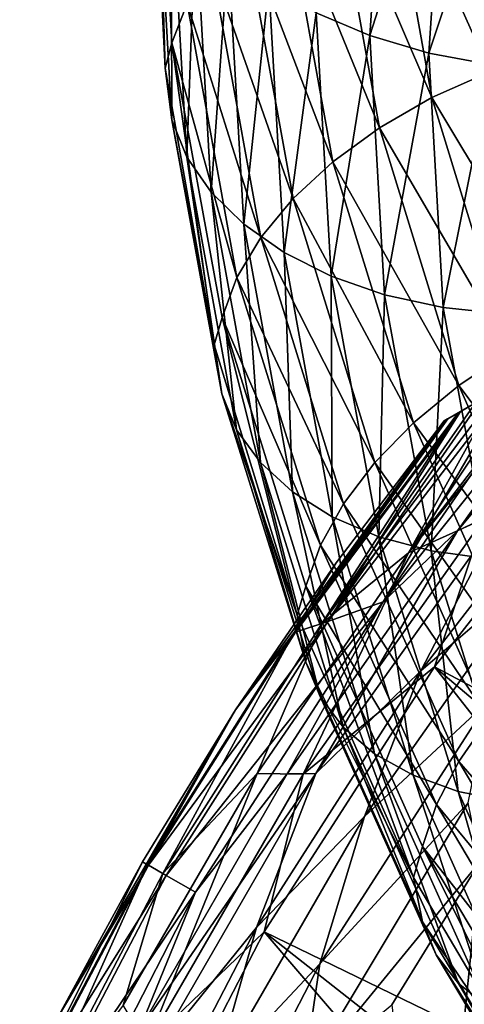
# Model space of a CAD drawing. Header units: metres. Extents: x -44 to 117, y -432 to 89.
# Tile 879 of 1056: x -19.82 to -17.04, y -56.89 to -50.73. Entities that reach past the tile are written whole.
import ezdxf

# ---------------------------------------------------------------- set-up
doc = ezdxf.new("R2010")
doc.units = ezdxf.units.M
doc.layers.add('solid_125568', color=7, linetype='CONTINUOUS')

msp = doc.modelspace()

# ---------------------------------------------------------------- linework, layer by layer
at = {"layer": 'solid_125568'}
for points in [[(-17.164658, -53.238659, 291.208344), (-3.335342, -45.254299, 291.208344), (-3.335342, -45.254299, 273.742645)], [(-17.164658, -53.238659, 291.208344), (-17.140903, -53.224945, 291.593842), (-3.335342, -45.254299, 291.208344)], [(-3.356981, -45.266792, 273.509155), (-17.164658, -53.238659, 273.742645), (-3.335342, -45.254299, 273.742645)], [(-17.164658, -53.238659, 291.208344), (-3.335342, -45.254299, 273.742645), (-17.164658, -53.238659, 273.742645)], [(-17.140903, -53.224945, 291.593842), (-3.359097, -45.268013, 291.593811), (-3.335342, -45.254299, 291.208344)], [(-3.356981, -45.266792, 273.509155), (-17.143019, -53.226166, 273.509155), (-17.164658, -53.238659, 273.742645)], [(-3.356981, -45.266792, 273.509155), (-3.423962, -45.305466, 273.273407), (-17.143019, -53.226166, 273.509155)], [(-3.423962, -45.305466, 273.273407), (-17.078506, -53.188919, 273.279877), (-17.143019, -53.226166, 273.509155)], [(-17.140903, -53.224945, 291.593842), (-17.062138, -53.17947, 291.980225), (-3.359097, -45.268013, 291.593811)], [(-3.423962, -45.305466, 273.273407), (-3.530864, -45.367184, 273.052368), (-17.078506, -53.188919, 273.279877)], [(-17.062138, -53.17947, 291.980225), (-3.437861, -45.313488, 291.980225), (-3.359097, -45.268013, 291.593811)], [(-17.062138, -53.17947, 291.980225), (-16.928358, -53.10223, 292.371338), (-3.437861, -45.313488, 291.980225)], [(-3.530864, -45.367184, 273.052368), (-16.969135, -53.125774, 273.052368), (-17.078506, -53.188919, 273.279877)], [(-18.967152, -49.129585, 881.92572), (-18.910151, -51.030174, 881.158081), (-18.998674, -49.27739, 882.256775)], [(-18.967152, -49.129585, 881.92572), (-18.868109, -50.870918, 880.838562), (-18.910151, -51.030174, 881.158081)], [(-18.773514, -50.624832, 880.579712), (-18.868109, -50.870918, 880.838562), (-18.967152, -49.129585, 881.92572)], [(-17.965099, -50.682014, 883.626282), (-17.629177, -50.825542, 883.780334), (-17.520819, -49.19902, 884.786133)], [(-17.520819, -49.19902, 884.786133), (-17.629177, -50.825542, 883.780334), (-17.154139, -49.337559, 884.87677)], [(-18.968029, -49.614532, 882.462891), (-18.998674, -49.27739, 882.256775), (-18.910151, -51.030174, 881.158081)], [(-17.629177, -50.825542, 883.780334), (-17.260191, -50.934357, 883.89624), (-17.154139, -49.337559, 884.87677)], [(-17.154139, -49.337559, 884.87677), (-17.260191, -50.934357, 883.89624), (-16.763353, -49.441959, 884.926208)], [(-16.77301, -49.35556, 879.469788), (-16.494411, -50.921616, 878.557251), (-17.164505, -49.455158, 879.520996)], [(-17.164505, -49.455158, 879.520996), (-16.879416, -51.051685, 878.580017), (-17.532028, -49.587742, 879.612854)], [(-17.260191, -50.934357, 883.89624), (-16.866966, -51.007446, 883.973206), (-16.763353, -49.441959, 884.926208)], [(-16.494411, -50.921616, 878.557251), (-16.879416, -51.051685, 878.580017), (-17.164505, -49.455158, 879.520996)], [(-18.968029, -49.614532, 882.462891), (-18.910151, -51.030174, 881.158081), (-18.868998, -51.35236, 881.369812)], [(-18.968029, -49.614532, 882.462891), (-18.868998, -51.35236, 881.369812), (-18.873774, -49.85743, 882.729614)], [(-17.532028, -49.587742, 879.612854), (-17.24085, -51.212536, 878.644592), (-17.866758, -49.751801, 879.744934)], [(-16.879416, -51.051685, 878.580017), (-17.24085, -51.212536, 878.644592), (-17.532028, -49.587742, 879.612854)], [(-17.866758, -49.751801, 879.744934), (-17.570042, -51.401939, 878.751282), (-18.163084, -49.94281, 879.912964)], [(-17.24085, -51.212536, 878.644592), (-17.570042, -51.401939, 878.751282), (-17.866758, -49.751801, 879.744934)], [(-18.873774, -49.85743, 882.729614), (-18.775249, -51.585892, 881.640198), (-18.721521, -50.090782, 882.984863)], [(-18.868998, -51.35236, 881.369812), (-18.775249, -51.585892, 881.640198), (-18.873774, -49.85743, 882.729614)], [(-18.163084, -49.94281, 879.912964), (-17.861464, -51.614979, 878.896118), (-18.416191, -50.155502, 880.111633)], [(-17.570042, -51.401939, 878.751282), (-17.861464, -51.614979, 878.896118), (-18.163084, -49.94281, 879.912964)], [(-18.775249, -51.585892, 881.640198), (-18.623798, -51.805389, 881.903381), (-18.721521, -50.090782, 882.984863)], [(-18.721521, -50.090782, 882.984863), (-18.623798, -51.805389, 881.903381), (-18.516102, -50.309433, 883.223022)], [(-18.416191, -50.155502, 880.111633), (-18.110386, -51.846054, 879.074341), (-18.621271, -50.384602, 880.335632)], [(-17.861464, -51.614979, 878.896118), (-18.110386, -51.846054, 879.074341), (-18.416191, -50.155502, 880.111633)], [(-18.623798, -51.805389, 881.903381), (-18.419447, -52.006145, 882.153564), (-18.516102, -50.309433, 883.223022)], [(-18.516102, -50.309433, 883.223022), (-18.419447, -52.006145, 882.153564), (-18.26235, -50.508236, 883.43866)], [(-18.621271, -50.384602, 880.335632), (-18.312075, -52.089565, 879.281067), (-18.773514, -50.624832, 880.579712)], [(-18.110386, -51.846054, 879.074341), (-18.312075, -52.089565, 879.281067), (-18.621271, -50.384602, 880.335632)], [(-18.419447, -52.006145, 882.153564), (-18.167002, -52.183445, 882.38501), (-18.26235, -50.508236, 883.43866)], [(-18.26235, -50.508236, 883.43866), (-18.167002, -52.183445, 882.38501), (-17.965099, -50.682014, 883.626282)], [(-18.773514, -50.624832, 880.579712), (-18.461798, -52.339924, 879.511353), (-18.868109, -50.870918, 880.838562)], [(-18.312075, -52.089565, 879.281067), (-18.461798, -52.339924, 879.511353), (-18.773514, -50.624832, 880.579712)], [(-18.167002, -52.183445, 882.38501), (-17.871267, -52.332554, 882.591858), (-17.965099, -50.682014, 883.626282)], [(-17.965099, -50.682014, 883.626282), (-17.871267, -52.332554, 882.591858), (-17.629177, -50.825542, 883.780334)], [(-18.868109, -50.870918, 880.838562), (-18.604654, -52.762066, 880.068237), (-18.910151, -51.030174, 881.158081)], [(-18.868109, -50.870918, 880.838562), (-18.554825, -52.591526, 879.760437), (-18.604654, -52.762066, 880.068237)], [(-18.461798, -52.339924, 879.511353), (-18.554825, -52.591526, 879.760437), (-18.868109, -50.870918, 880.838562)], [(-17.871267, -52.332554, 882.591858), (-17.537058, -52.448677, 882.768433), (-17.629177, -50.825542, 883.780334)], [(-17.629177, -50.825542, 883.780334), (-17.537058, -52.448677, 882.768433), (-17.260191, -50.934357, 883.89624)], [(-17.537058, -52.448677, 882.768433), (-17.16996, -52.52784, 882.90979), (-17.260191, -50.934357, 883.89624)], [(-17.260191, -50.934357, 883.89624), (-17.16996, -52.52784, 882.90979), (-16.866966, -51.007446, 883.973206)], [(-18.868998, -51.35236, 881.369812), (-18.910151, -51.030174, 881.158081), (-18.604654, -52.762066, 880.068237)], [(-16.879416, -51.051685, 878.580017), (-16.401505, -52.613754, 877.660889), (-17.24085, -51.212536, 878.644592)], [(-17.16996, -52.52784, 882.90979), (-16.778769, -52.569702, 883.014465), (-16.866966, -51.007446, 883.973206)], [(-17.24085, -51.212536, 878.644592), (-16.752724, -52.802139, 877.698792), (-17.570042, -51.401939, 878.751282)], [(-16.401505, -52.613754, 877.660889), (-16.752724, -52.802139, 877.698792), (-17.24085, -51.212536, 878.644592)], [(-18.868998, -51.35236, 881.369812), (-18.604654, -52.762066, 880.068237), (-18.555712, -53.069492, 880.285767)], [(-18.868998, -51.35236, 881.369812), (-18.555712, -53.069492, 880.285767), (-18.775249, -51.585892, 881.640198)], [(-17.570042, -51.401939, 878.751282), (-17.072613, -53.016235, 877.780457), (-17.861464, -51.614979, 878.896118)], [(-16.752724, -52.802139, 877.698792), (-17.072613, -53.016235, 877.780457), (-17.570042, -51.401939, 878.751282)], [(-18.775249, -51.585892, 881.640198), (-18.463537, -53.293774, 880.559814), (-18.623798, -51.805389, 881.903381)], [(-18.555712, -53.069492, 880.285767), (-18.463537, -53.293774, 880.559814), (-18.775249, -51.585892, 881.640198)], [(-17.861464, -51.614979, 878.896118), (-17.355804, -53.250729, 877.902649), (-18.110386, -51.846054, 879.074341)], [(-17.072613, -53.016235, 877.780457), (-17.355804, -53.250729, 877.902649), (-17.861464, -51.614979, 878.896118)], [(-18.623798, -51.805389, 881.903381), (-18.314606, -53.499611, 880.830933), (-18.419447, -52.006145, 882.153564)], [(-18.463537, -53.293774, 880.559814), (-18.314606, -53.499611, 880.830933), (-18.623798, -51.805389, 881.903381)], [(-18.110386, -51.846054, 879.074341), (-17.597698, -53.49971, 878.060791), (-18.312075, -52.089565, 879.281067)], [(-17.355804, -53.250729, 877.902649), (-17.597698, -53.49971, 878.060791), (-18.110386, -51.846054, 879.074341)], [(-18.419447, -52.006145, 882.153564), (-18.113644, -53.682716, 881.093079), (-18.167002, -52.183445, 882.38501)], [(-18.314606, -53.499611, 880.830933), (-18.113644, -53.682716, 881.093079), (-18.419447, -52.006145, 882.153564)], [(-18.312075, -52.089565, 879.281067), (-17.793694, -53.757263, 878.250549), (-18.461798, -52.339924, 879.511353)], [(-17.597698, -53.49971, 878.060791), (-17.793694, -53.757263, 878.250549), (-18.312075, -52.089565, 879.281067)], [(-18.167002, -52.183445, 882.38501), (-17.86537, -53.838806, 881.34021), (-17.871267, -52.332554, 882.591858)], [(-18.113644, -53.682716, 881.093079), (-17.86537, -53.838806, 881.34021), (-18.167002, -52.183445, 882.38501)], [(-18.461798, -52.339924, 879.511353), (-17.939188, -54.017479, 878.467346), (-18.554825, -52.591526, 879.760437)], [(-17.793694, -53.757263, 878.250549), (-17.939188, -54.017479, 878.467346), (-18.461798, -52.339924, 879.511353)], [(-17.871267, -52.332554, 882.591858), (-17.574509, -53.963581, 881.566223), (-17.537058, -52.448677, 882.768433)], [(-17.86537, -53.838806, 881.34021), (-17.574509, -53.963581, 881.566223), (-17.871267, -52.332554, 882.591858)], [(-17.574509, -53.963581, 881.566223), (-17.245806, -54.052681, 881.765137), (-17.537058, -52.448677, 882.768433)], [(-17.537058, -52.448677, 882.768433), (-17.245806, -54.052681, 881.765137), (-17.16996, -52.52784, 882.90979)], [(-17.245806, -54.052681, 881.765137), (-16.884766, -54.102604, 881.931763), (-17.16996, -52.52784, 882.90979)], [(-17.16996, -52.52784, 882.90979), (-16.884766, -54.102604, 881.931763), (-16.778769, -52.569702, 883.014465)], [(-17.08144, -53.925911, 293.729553), (-15.906511, -52.512268, 293.718445), (-16.193218, -52.677799, 293.488617)], [(-16.782942, -53.784554, 293.949127), (-15.906511, -52.512268, 293.718445), (-17.08144, -53.925911, 293.729553)], [(-18.554825, -52.591526, 879.760437), (-18.084709, -54.455765, 879.003113), (-18.604654, -52.762066, 880.068237)], [(-18.554825, -52.591526, 879.760437), (-18.029583, -54.274452, 878.706726), (-18.084709, -54.455765, 879.003113)], [(-17.939188, -54.017479, 878.467346), (-18.029583, -54.274452, 878.706726), (-18.554825, -52.591526, 879.760437)], [(-17.08144, -53.925911, 293.729553), (-16.193218, -52.677799, 293.488617), (-17.545706, -54.370907, 293.488617)], [(-16.494106, -52.851517, 293.12854), (-17.545706, -54.370907, 293.488617), (-16.193218, -52.677799, 293.488617)], [(-18.555712, -53.069492, 880.285767), (-18.604654, -52.762066, 880.068237), (-18.084709, -54.455765, 879.003113)], [(-17.388357, -54.063763, 272.379822), (-16.423553, -52.810783, 272.44342), (-16.338966, -52.761948, 272.378693)], [(-17.388357, -54.063763, 272.379822), (-16.338966, -52.761948, 272.378693), (-16.917145, -53.851116, 271.978149)], [(-17.388357, -54.063763, 272.379822), (-16.637638, -52.934383, 272.631348), (-16.423553, -52.810783, 272.44342)], [(-16.752724, -52.802139, 877.698792), (-16.074104, -54.341599, 876.789124), (-17.072613, -53.016235, 877.780457)], [(-16.73921, -52.993027, 292.757141), (-17.545706, -54.370907, 293.488617), (-16.494106, -52.851517, 293.12854)], [(-17.388357, -54.063763, 272.379822), (-16.820869, -53.040173, 272.833923), (-16.637638, -52.934383, 272.631348)], [(-17.892147, -54.49419, 292.744202), (-17.545706, -54.370907, 293.488617), (-16.73921, -52.993027, 292.757141)], [(-17.892147, -54.49419, 292.744202), (-16.73921, -52.993027, 292.757141), (-16.928358, -53.10223, 292.371338)], [(-17.072613, -53.016235, 877.780457), (-16.381056, -54.57946, 876.84668), (-17.355804, -53.250729, 877.902649)], [(-16.074104, -54.341599, 876.789124), (-16.381056, -54.57946, 876.84668), (-17.072613, -53.016235, 877.780457)], [(-18.555712, -53.069492, 880.285767), (-18.084709, -54.455765, 879.003113), (-18.03046, -54.74902, 879.226318)], [(-18.555712, -53.069492, 880.285767), (-18.03046, -54.74902, 879.226318), (-18.463537, -53.293774, 880.559814)], [(-17.929621, -54.506668, 272.815155), (-16.969135, -53.125774, 273.052368), (-16.820869, -53.040173, 272.833923)], [(-17.929621, -54.506668, 272.815155), (-16.820869, -53.040173, 272.833923), (-17.388357, -54.063763, 272.379822)], [(-17.929621, -54.506668, 272.815155), (-17.078506, -53.188919, 273.279877), (-16.969135, -53.125774, 273.052368)], [(-17.892147, -54.49419, 292.744202), (-16.928358, -53.10223, 292.371338), (-17.062138, -53.17947, 291.980225)], [(-18.103525, -54.564625, 273.273346), (-17.143019, -53.226166, 273.509155), (-17.078506, -53.188919, 273.279877)], [(-18.103525, -54.564625, 273.273346), (-17.078506, -53.188919, 273.279877), (-17.929621, -54.506668, 272.815155)], [(-18.094738, -54.561989, 291.980225), (-17.062138, -53.17947, 291.980225), (-17.140903, -53.224945, 291.593842)], [(-17.892147, -54.49419, 292.744202), (-17.062138, -53.17947, 291.980225), (-18.094738, -54.561989, 291.980225)], [(-17.840405, -54.126774, 273.742645), (-18.470243, -55.048008, 273.742645), (-17.164658, -53.238659, 291.208344)], [(-18.470243, -55.048008, 291.208344), (-17.164658, -53.238659, 291.208344), (-18.470243, -55.048008, 273.742645)], [(-18.094738, -54.561989, 291.980225), (-17.164658, -53.238659, 291.208344), (-18.470243, -55.048008, 291.208344)], [(-18.103525, -54.564625, 273.273346), (-17.164658, -53.238659, 273.742645), (-17.143019, -53.226166, 273.509155)], [(-18.103525, -54.564625, 273.273346), (-17.840405, -54.126774, 273.742645), (-17.164658, -53.238659, 273.742645)], [(-18.094738, -54.561989, 291.980225), (-17.140903, -53.224945, 291.593842), (-17.164658, -53.238659, 291.208344)], [(-17.840405, -54.126774, 273.742645), (-17.164658, -53.238659, 291.208344), (-17.164658, -53.238659, 273.742645)], [(-17.355804, -53.250729, 877.902649), (-16.652798, -54.834606, 876.946777), (-17.597698, -53.49971, 878.060791)], [(-16.381056, -54.57946, 876.84668), (-16.652798, -54.834606, 876.946777), (-17.355804, -53.250729, 877.902649)], [(-16.917145, -53.851116, 271.978149), (-16.009871, -53.223419, 271.621307), (-17.225948, -54.778015, 271.621307)], [(-13.437959, -56.78672, 267.378693), (-17.225948, -54.778015, 271.621307), (-16.009871, -53.223419, 271.621307)], [(-18.463537, -53.293774, 880.559814), (-17.940908, -54.964291, 879.503967), (-18.314606, -53.499611, 880.830933)], [(-18.03046, -54.74902, 879.226318), (-17.940908, -54.964291, 879.503967), (-18.463537, -53.293774, 880.559814)], [(-17.310648, -54.802975, 294.138977), (-16.141537, -53.293186, 294.138977), (-16.782942, -53.784554, 293.949127)], [(-16.579815, -54.176849, 294.293182), (-16.141537, -53.293186, 294.138977), (-17.310648, -54.802975, 294.138977)], [(-18.314606, -53.499611, 880.830933), (-17.796202, -55.156811, 879.782898), (-18.113644, -53.682716, 881.093079)], [(-17.940908, -54.964291, 879.503967), (-17.796202, -55.156811, 879.782898), (-18.314606, -53.499611, 880.830933)], [(-17.597698, -53.49971, 878.060791), (-16.884912, -55.100822, 877.08551), (-17.793694, -53.757263, 878.250549)], [(-16.652798, -54.834606, 876.946777), (-16.884912, -55.100822, 877.08551), (-17.597698, -53.49971, 878.060791)], [(-18.113644, -53.682716, 881.093079), (-17.600922, -55.322712, 880.056763), (-17.86537, -53.838806, 881.34021)], [(-17.796202, -55.156811, 879.782898), (-17.600922, -55.322712, 880.056763), (-18.113644, -53.682716, 881.093079)], [(-17.793694, -53.757263, 878.250549), (-17.072983, -55.371887, 877.258728), (-17.939188, -54.017479, 878.467346)], [(-16.884912, -55.100822, 877.08551), (-17.072983, -55.371887, 877.258728), (-17.793694, -53.757263, 878.250549)], [(-17.968035, -55.447296, 293.949127), (-16.782942, -53.784554, 293.949127), (-17.08144, -53.925911, 293.729553)], [(-17.310648, -54.802975, 294.138977), (-16.782942, -53.784554, 293.949127), (-17.968035, -55.447296, 293.949127)], [(-18.046795, -55.450279, 271.978149), (-16.917145, -53.851116, 271.978149), (-17.225948, -54.778015, 271.621307)], [(-17.388357, -54.063763, 272.379822), (-16.917145, -53.851116, 271.978149), (-18.046795, -55.450279, 271.978149)], [(-17.86537, -53.838806, 881.34021), (-17.359653, -55.458138, 880.319275), (-17.574509, -53.963581, 881.566223)], [(-17.600922, -55.322712, 880.056763), (-17.359653, -55.458138, 880.319275), (-17.86537, -53.838806, 881.34021)], [(-18.146568, -55.449696, 293.729553), (-17.08144, -53.925911, 293.729553), (-17.545706, -54.370907, 293.488617)], [(-17.968035, -55.447296, 293.949127), (-17.08144, -53.925911, 293.729553), (-18.146568, -55.449696, 293.729553)], [(-17.939188, -54.017479, 878.467346), (-17.212595, -55.641598, 877.462463), (-18.029583, -54.274452, 878.706726)], [(-17.072983, -55.371887, 877.258728), (-17.212595, -55.641598, 877.462463), (-17.939188, -54.017479, 878.467346)], [(-17.574509, -53.963581, 881.566223), (-17.076992, -55.559204, 880.564087), (-17.245806, -54.052681, 881.765137)], [(-17.359653, -55.458138, 880.319275), (-17.076992, -55.559204, 880.564087), (-17.574509, -53.963581, 881.566223)], [(-18.335989, -55.446095, 272.379822), (-17.388357, -54.063763, 272.379822), (-18.046795, -55.450279, 271.978149)], [(-17.929621, -54.506668, 272.815155), (-17.388357, -54.063763, 272.379822), (-18.335989, -55.446095, 272.379822)], [(-17.245806, -54.052681, 881.765137), (-16.757547, -55.621975, 880.785034), (-16.884766, -54.102604, 881.931763)], [(-17.076992, -55.559204, 880.564087), (-16.757547, -55.621975, 880.785034), (-17.245806, -54.052681, 881.765137)], [(-18.103525, -54.564625, 273.273346), (-18.470243, -55.048008, 273.742645), (-17.840405, -54.126774, 273.742645)], [(-17.66308, -55.715538, 294.293182), (-16.579815, -54.176849, 294.293182), (-17.310648, -54.802975, 294.138977)], [(-16.883602, -54.988686, 294.406891), (-16.579815, -54.176849, 294.293182), (-17.66308, -55.715538, 294.293182)], [(-18.029583, -54.274452, 878.706726), (-17.356415, -56.097183, 877.976563), (-18.084709, -54.455765, 879.003113)], [(-18.029583, -54.274452, 878.706726), (-17.29933, -55.903732, 877.692566), (-17.356415, -56.097183, 877.976563)], [(-17.212595, -55.641598, 877.462463), (-17.29933, -55.903732, 877.692566), (-18.029583, -54.274452, 878.706726)], [(-18.904844, -56.085281, 292.744202), (-18.721895, -56.19091, 293.488617), (-17.545706, -54.370907, 293.488617)], [(-18.904844, -56.085281, 292.744202), (-17.545706, -54.370907, 293.488617), (-17.892147, -54.49419, 292.744202)], [(-18.146568, -55.449696, 293.729553), (-17.545706, -54.370907, 293.488617), (-18.721895, -56.19091, 293.488617)], [(-17.892147, -54.49419, 292.744202), (-18.094738, -54.561989, 291.980225), (-19.015591, -56.021343, 291.980225)], [(-18.904844, -56.085281, 292.744202), (-17.892147, -54.49419, 292.744202), (-19.015591, -56.021343, 291.980225)], [(-18.925274, -56.073486, 272.815155), (-17.929621, -54.506668, 272.815155), (-18.335989, -55.446095, 272.379822)], [(-18.103525, -54.564625, 273.273346), (-17.929621, -54.506668, 272.815155), (-18.925274, -56.073486, 272.815155)], [(-18.03046, -54.74902, 879.226318), (-18.084709, -54.455765, 879.003113), (-17.356415, -56.097183, 877.976563)], [(-19.020573, -56.018467, 273.273346), (-18.470243, -55.048008, 273.742645), (-18.103525, -54.564625, 273.273346)], [(-19.020573, -56.018467, 273.273346), (-18.103525, -54.564625, 273.273346), (-18.925274, -56.073486, 272.815155)], [(-19.015591, -56.021343, 291.980225), (-18.094738, -54.561989, 291.980225), (-18.470243, -55.048008, 291.208344)], [(-18.03046, -54.74902, 879.226318), (-17.356415, -56.097183, 877.976563), (-17.300186, -56.375038, 878.206543)], [(-18.03046, -54.74902, 879.226318), (-17.300186, -56.375038, 878.206543), (-17.940908, -54.964291, 879.503967)], [(-18.339003, -56.411945, 294.138977), (-17.310648, -54.802975, 294.138977), (-17.968035, -55.447296, 293.949127)], [(-17.66308, -55.715538, 294.293182), (-17.310648, -54.802975, 294.138977), (-18.339003, -56.411945, 294.138977)], [(-18.046795, -55.450279, 271.978149), (-17.225948, -54.778015, 271.621307), (-18.291599, -56.439339, 271.621307)], [(-14.463398, -58.299427, 267.378693), (-18.291599, -56.439339, 271.621307), (-17.225948, -54.778015, 271.621307)], [(-13.971166, -57.529182, 267.378693), (-14.463398, -58.299427, 267.378693), (-17.225948, -54.778015, 271.621307)], [(-13.437959, -56.78672, 267.378693), (-13.971166, -57.529182, 267.378693), (-17.225948, -54.778015, 271.621307)], [(-17.943068, -56.637859, 294.406891), (-16.883602, -54.988686, 294.406891), (-17.66308, -55.715538, 294.293182)], [(-17.015287, -55.630749, 294.476563), (-16.883602, -54.988686, 294.406891), (-17.943068, -56.637859, 294.406891)], [(-17.940908, -54.964291, 879.503967), (-17.214279, -56.581638, 878.487732), (-17.796202, -55.156811, 879.782898)], [(-17.300186, -56.375038, 878.206543), (-17.214279, -56.581638, 878.487732), (-17.940908, -54.964291, 879.503967)], [(-18.470243, -55.048008, 291.208344), (-19.052559, -56, 273.742645), (-19.58585, -56.980293, 273.742645)], [(-19.58585, -56.980293, 291.208344), (-18.470243, -55.048008, 291.208344), (-19.58585, -56.980293, 273.742645)], [(-19.015591, -56.021343, 291.980225), (-18.470243, -55.048008, 291.208344), (-19.58585, -56.980293, 291.208344)], [(-18.470243, -55.048008, 291.208344), (-18.470243, -55.048008, 273.742645), (-19.052559, -56, 273.742645)], [(-19.020573, -56.018467, 273.273346), (-19.052559, -56, 273.742645), (-18.470243, -55.048008, 273.742645)], [(-16.884912, -55.100822, 877.08551), (-15.980386, -56.634075, 876.162903), (-17.072983, -55.371887, 877.258728)], [(-17.796202, -55.156811, 879.782898), (-17.075439, -56.761341, 878.77417), (-17.600922, -55.322712, 880.056763)], [(-17.214279, -56.581638, 878.487732), (-17.075439, -56.761341, 878.77417), (-17.796202, -55.156811, 879.782898)], [(-17.600922, -55.322712, 880.056763), (-16.888063, -56.91069, 879.059448), (-17.359653, -55.458138, 880.319275)], [(-17.075439, -56.761341, 878.77417), (-16.888063, -56.91069, 879.059448), (-17.600922, -55.322712, 880.056763)], [(-17.072983, -55.371887, 877.258728), (-16.1584, -56.917988, 876.320313), (-17.212595, -55.641598, 877.462463)], [(-15.980386, -56.634075, 876.162903), (-16.1584, -56.917988, 876.320313), (-17.072983, -55.371887, 877.258728)], [(-19.173971, -56.897522, 272.379822), (-18.335989, -55.446095, 272.379822), (-19.025751, -57.145878, 271.978149)], [(-18.925274, -56.073486, 272.815155), (-18.335989, -55.446095, 272.379822), (-19.173971, -56.897522, 272.379822)], [(-17.968035, -55.447296, 293.949127), (-18.146568, -55.449696, 293.729553), (-19.076141, -57.059765, 293.729553)], [(-18.98896, -57.215595, 293.949127), (-17.968035, -55.447296, 293.949127), (-19.076141, -57.059765, 293.729553)], [(-19.076141, -57.059765, 293.729553), (-18.146568, -55.449696, 293.729553), (-18.721895, -56.19091, 293.488617)], [(-18.335989, -55.446095, 272.379822), (-18.046795, -55.450279, 271.978149), (-19.025751, -57.145878, 271.978149)], [(-19.025751, -57.145878, 271.978149), (-18.046795, -55.450279, 271.978149), (-18.291599, -56.439339, 271.621307)], [(-18.339003, -56.411945, 294.138977), (-17.968035, -55.447296, 293.949127), (-18.98896, -57.215595, 293.949127)], [(-17.359653, -55.458138, 880.319275), (-16.656546, -57.026226, 879.336853), (-17.076992, -55.559204, 880.564087)], [(-16.888063, -56.91069, 879.059448), (-16.656546, -57.026226, 879.336853), (-17.359653, -55.458138, 880.319275)], [(-17.076992, -55.559204, 880.564087), (-16.385294, -57.104473, 879.599976), (-16.757547, -55.621975, 880.785034)], [(-16.656546, -57.026226, 879.336853), (-16.385294, -57.104473, 879.599976), (-17.076992, -55.559204, 880.564087)], [(-18.047737, -57.353283, 294.476563), (-16.939972, -55.997425, 294.5), (-17.015287, -55.630749, 294.476563)], [(-18.047737, -57.353283, 294.476563), (-17.015287, -55.630749, 294.476563), (-17.943068, -56.637859, 294.406891)], [(-17.212595, -55.641598, 877.462463), (-16.290541, -57.196716, 876.511475), (-17.29933, -55.903732, 877.692566)], [(-16.1584, -56.917988, 876.320313), (-16.290541, -57.196716, 876.511475), (-17.212595, -55.641598, 877.462463)], [(-18.603977, -57.345181, 294.293182), (-17.66308, -55.715538, 294.293182), (-18.339003, -56.411945, 294.138977)], [(-17.943068, -56.637859, 294.406891), (-17.66308, -55.715538, 294.293182), (-18.603977, -57.345181, 294.293182)], [(-17.29933, -55.903732, 877.692566), (-16.431038, -57.665749, 877.006714), (-17.356415, -56.097183, 877.976563)], [(-17.29933, -55.903732, 877.692566), (-16.372631, -57.463764, 876.732666), (-16.431038, -57.665749, 877.006714)], [(-16.290541, -57.196716, 876.511475), (-16.372631, -57.463764, 876.732666), (-17.29933, -55.903732, 877.692566)], [(-19.821114, -57.539574, 273.273346), (-19.58585, -56.980293, 273.742645), (-19.052559, -56, 273.742645)], [(-19.821114, -57.539574, 273.273346), (-19.052559, -56, 273.742645), (-19.020573, -56.018467, 273.273346)], [(-19.821114, -57.539574, 273.273346), (-19.020573, -56.018467, 273.273346), (-19.784353, -57.719158, 272.815155)], [(-19.819002, -57.548504, 291.980225), (-19.015591, -56.021343, 291.980225), (-19.58585, -56.980293, 291.208344)], [(-18.904844, -56.085281, 292.744202), (-19.015591, -56.021343, 291.980225), (-19.819002, -57.548504, 291.980225)], [(-19.020573, -56.018467, 273.273346), (-18.925274, -56.073486, 272.815155), (-19.784353, -57.719158, 272.815155)], [(-18.047737, -57.353283, 294.476563), (-17.49177, -56.896633, 294.5), (-16.939972, -55.997425, 294.5)], [(-16.939972, -55.997425, 294.5), (-17.49177, -56.896633, 294.5), (-17.243034, -59.02034, 294.5)], [(-16.939972, -55.997425, 294.5), (-17.243034, -59.02034, 294.5), (-16.787975, -58.103371, 294.5)], [(-16.211376, -56.03693, 902.088684), (-17.116869, -57.517975, 901.03241), (-16.343918, -56.251392, 902.389771)], [(-16.928404, -57.327564, 900.744324), (-17.116869, -57.517975, 901.03241), (-16.211376, -56.03693, 902.088684)], [(-19.776423, -57.757851, 292.744202), (-18.904844, -56.085281, 292.744202), (-19.819002, -57.548504, 291.980225)], [(-19.784353, -57.719158, 272.815155), (-18.925274, -56.073486, 272.815155), (-19.173971, -56.897522, 272.379822)], [(-19.776423, -57.757851, 292.744202), (-18.721895, -56.19091, 293.488617), (-18.904844, -56.085281, 292.744202)], [(-17.300186, -56.375038, 878.206543), (-17.356415, -56.097183, 877.976563), (-16.431038, -57.665749, 877.006714)], [(-19.776423, -57.757851, 292.744202), (-19.709969, -58.119522, 293.488617), (-18.721895, -56.19091, 293.488617)], [(-19.076141, -57.059765, 293.729553), (-18.721895, -56.19091, 293.488617), (-19.709969, -58.119522, 293.488617)], [(-16.343918, -56.251392, 902.389771), (-17.256821, -57.740532, 901.320251), (-16.426336, -56.497364, 902.679871)], [(-17.116869, -57.517975, 901.03241), (-17.256821, -57.740532, 901.320251), (-16.343918, -56.251392, 902.389771)], [(-19.218237, -58.107006, 294.138977), (-18.339003, -56.411945, 294.138977), (-18.98896, -57.215595, 293.949127)], [(-18.603977, -57.345181, 294.293182), (-18.339003, -56.411945, 294.138977), (-19.218237, -58.107006, 294.138977)], [(-17.300186, -56.375038, 878.206543), (-16.431038, -57.665749, 877.006714), (-16.373459, -57.931988, 877.241333)], [(-17.300186, -56.375038, 878.206543), (-16.373459, -57.931988, 877.241333), (-17.214279, -56.581638, 878.487732)], [(-19.025751, -57.145878, 271.978149), (-18.291599, -56.439339, 271.621307), (-19.197523, -58.192883, 271.621307)], [(-15.31928, -59.914135, 267.378693), (-19.197523, -58.192883, 271.621307), (-18.291599, -56.439339, 271.621307)], [(-14.913209, -59.095192, 267.378693), (-15.31928, -59.914135, 267.378693), (-18.291599, -56.439339, 271.621307)], [(-14.463398, -58.299427, 267.378693), (-14.913209, -59.095192, 267.378693), (-18.291599, -56.439339, 271.621307)], [(-16.426336, -56.497364, 902.679871), (-17.343836, -57.990757, 901.601074), (-16.649433, -57.054459, 902.742615)], [(-17.256821, -57.740532, 901.320251), (-17.343836, -57.990757, 901.601074), (-16.426336, -56.497364, 902.679871)], [(-17.214279, -56.581638, 878.487732), (-16.292171, -58.130356, 877.525818), (-17.075439, -56.761341, 878.77417)], [(-16.373459, -57.931988, 877.241333), (-16.292171, -58.130356, 877.525818), (-17.214279, -56.581638, 878.487732)], [(-18.841953, -58.379768, 294.406891), (-17.943068, -56.637859, 294.406891), (-18.603977, -57.345181, 294.293182)], [(-18.047737, -57.353283, 294.476563), (-17.943068, -56.637859, 294.406891), (-18.841953, -58.379768, 294.406891)], [(-17.075439, -56.761341, 878.77417), (-16.160776, -58.297894, 877.819519), (-16.888063, -56.91069, 879.059448)], [(-16.292171, -58.130356, 877.525818), (-16.160776, -58.297894, 877.819519), (-17.075439, -56.761341, 878.77417)]]:
    msp.add_3dface(points, dxfattribs=at)

doc.saveas('drawing.dxf')
